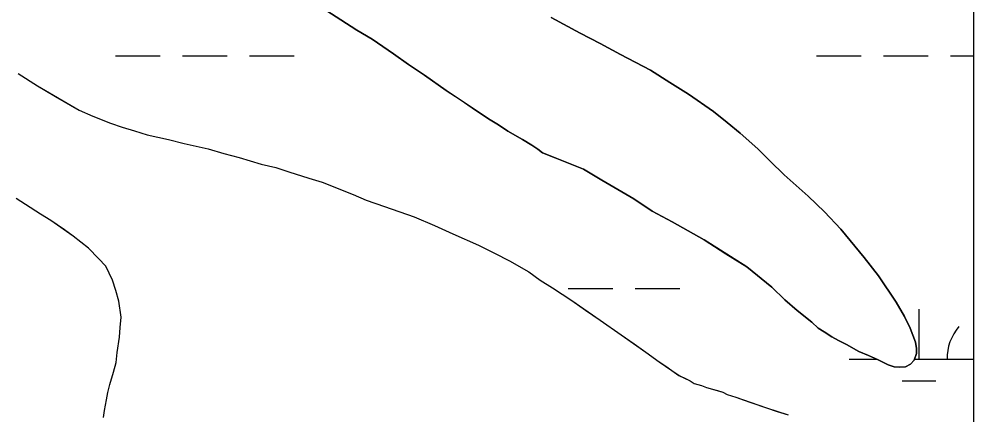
# Model space of a CAD drawing. Extents: x 3161564 to 3199464, y 849354 to 874788.
# Drawn here: x 3187794 to 3188477, y 860288 to 860571 of the extents above; entities that cross this region are included whole.
import ezdxf

# ---------------------------------------------------------------- set-up
doc = ezdxf.new("R2010")
doc.units = 0
for name, color, linetype in [('V-SITE-VEGE', 7, 'Continuous'), ('V-TOPO-SHOR', 7, 'Continuous'), ('V-WETL-SWMP', 7, 'Continuous')]:
    doc.layers.add(name, color=color, linetype=linetype)

msp = doc.modelspace()

# ---------------------------------------------------------------- linework, layer by layer
at = {"layer": 'V-SITE-VEGE'}
for points in [[(3188174.73, 860572.5), (3188195.48, 860561.25), (3188209.68, 860554), (3188224.24, 860546.02), (3188245.72, 860534.78), (3188273.03, 860517.72), (3188290.87, 860505.38), (3188300.7, 860497.4), (3188309.81, 860489.77), (3188322.56, 860478.52), (3188331.3, 860469.8), (3188341.5, 860460), (3188358.62, 860444.74), (3188370.27, 860433.49), (3188381.93, 860421.14), (3188398.7, 860400.79), (3188408.9, 860387.72), (3188421.66, 860368.82), (3188427.5, 860358.64), (3188431.51, 860350.28), (3188435.53, 860340.1), (3188436.26, 860335.74), (3188436.27, 860332.1), (3188434.46, 860327.37), (3188431.91, 860324.46), (3188428.28, 860322.64), (3188423.91, 860322.27), (3188420.28, 860322.62), (3188415.91, 860324.07), (3188408.27, 860327.7), (3188401.71, 860330.6), (3188394.8, 860333.5), (3188386.06, 860338.58), (3188380.24, 860341.48), (3188375.5, 860344.02), (3188370.04, 860347.64), (3188365.67, 860350.19), (3188361.3, 860354.54), (3188350.74, 860362.89), (3188342, 860370.52), (3188332.53, 860379.6), (3188314.68, 860394.12), (3188284.1, 860413.35), (3188261.16, 860426.4), (3188246.97, 860434.02), (3188233.86, 860442.73), (3188210.92, 860456.16), (3188197.81, 860464.14), (3188168.33, 860475.73), (3188165.06, 860478.27), (3188160.69, 860481.18), (3188154.13, 860485.17), (3188143.58, 860491.33), (3188137.02, 860495.69), (3188129.74, 860500.04), (3188118.09, 860508.03), (3188099.52, 860520.36), (3188083.86, 860531.25), (3188072.57, 860538.87), (3188046.36, 860557.02), (3188035.43, 860563.55), (3187996.11, 860588.95)], [(3187792.94, 860532.48), (3187806.78, 860523.77), (3187836.63, 860506.36), (3187846.46, 860502), (3187859.2, 860496.93), (3187867.57, 860494.04), (3187876.3, 860491.51), (3187885.4, 860488.61), (3187900.68, 860485.36), (3187911.96, 860482.46), (3187929.06, 860478.49), (3187940.35, 860475.24), (3187951.26, 860472.34), (3187966.91, 860467.64), (3187977.46, 860465.11), (3187986.92, 860462.21), (3188001.12, 860457.51), (3188010.58, 860454.61), (3188032.78, 860445.91), (3188042.24, 860441.93), (3188055.34, 860437.22), (3188076.45, 860429.98), (3188091.01, 860423.82), (3188104.12, 860417.65), (3188122.68, 860409.68), (3188133.96, 860403.88), (3188144.88, 860398.44), (3188158.72, 860390.46), (3188166.73, 860384.65), (3188175.47, 860379.21), (3188189.3, 860370.13), (3188209.69, 860355.98), (3188224.62, 860345.46), (3188242.47, 860333.12), (3188251.93, 860326.22), (3188261.04, 860320.05), (3188266.13, 860316.42), (3188274.14, 860312.43), (3188277.06, 860310.62), (3188282.15, 860309.17), (3188285.79, 860307.72), (3188290.16, 860306.64), (3188297.43, 860304.46), (3188300.71, 860302.65), (3188306.9, 860300.84), (3188328.73, 860293.24), (3188344.38, 860288.17)], [(3187854.07, 860286.32), (3187854.79, 860291.41), (3187856.23, 860299.06), (3187857.31, 860304.15), (3187858.76, 860309.97), (3187861.29, 860318.7), (3187863.1, 860325.62), (3187863.81, 860332.9), (3187865.62, 860343.81), (3187865.97, 860350.72), (3187866.69, 860358), (3187865.21, 860369.63), (3187863.02, 860377.27), (3187860.46, 860384.54), (3187855.72, 860394.72), (3187850.62, 860400.17), (3187843.33, 860407.43), (3187832.41, 860416.14), (3187816.39, 860427.39), (3187809.1, 860431.75), (3187798.18, 860438.64), (3187791.62, 860443)]]:
    msp.add_lwpolyline(points, dxfattribs=at)
at = {"layer": 'V-TOPO-SHOR'}
for points in [[(3188007.4, 860581.69), (3188024.15, 860570.81), (3188035.43, 860563.55), (3188046.36, 860557.02), (3188061.65, 860546.5), (3188072.57, 860538.87), (3188083.86, 860531.25), (3188099.52, 860520.36), (3188109.35, 860513.83), (3188118.09, 860508.03), (3188129.74, 860500.04), (3188137.02, 860495.69), (3188143.58, 860491.33), (3188154.13, 860485.17), (3188160.69, 860481.18), (3188165.06, 860478.27), (3188168.33, 860475.73), (3188177.43, 860472.11), (3188197.81, 860464.14), (3188210.92, 860456.16), (3188233.86, 860442.73), (3188246.97, 860434.02), (3188261.16, 860426.41), (3188284.1, 860413.35), (3188299.75, 860403.55), (3188314.68, 860394.12), (3188332.53, 860379.6), (3188342, 860370.52), (3188350.74, 860362.89), (3188361.3, 860354.54), (3188365.67, 860350.18), (3188370.04, 860347.64), (3188375.5, 860344.02), (3188380.24, 860341.48), (3188386.06, 860338.58), (3188394.8, 860333.5)], [(3188394.8, 860333.5), (3188401.71, 860330.6), (3188408.27, 860327.7), (3188415.91, 860324.07), (3188420.28, 860322.62), (3188423.91, 860322.27), (3188428.28, 860322.64), (3188431.91, 860324.46), (3188434.46, 860327.37), (3188436.27, 860332.1), (3188436.26, 860335.74), (3188435.53, 860340.11), (3188431.51, 860350.28), (3188427.5, 860358.64), (3188421.66, 860368.82), (3188408.9, 860387.72), (3188398.7, 860400.79), (3188381.93, 860421.14), (3188370.27, 860433.49), (3188358.62, 860444.74), (3188341.5, 860460), (3188331.3, 860469.8), (3188322.56, 860478.52), (3188309.81, 860489.77), (3188300.7, 860497.4), (3188290.87, 860505.38), (3188273.03, 860517.72), (3188259.55, 860526.07), (3188245.72, 860534.78), (3188224.24, 860546.02), (3188209.68, 860554), (3188195.48, 860561.25), (3188174.73, 860572.5)], [(3187792.94, 860532.48), (3187806.78, 860523.77), (3187819.88, 860516.15), (3187836.63, 860506.36), (3187846.46, 860502), (3187859.2, 860496.93), (3187867.57, 860494.04), (3187876.3, 860491.5), (3187885.4, 860488.61), (3187900.68, 860485.36), (3187911.96, 860482.46)], [(3187911.96, 860482.46), (3187929.06, 860478.49), (3187940.35, 860475.24), (3187951.26, 860472.34), (3187966.91, 860467.64), (3187977.46, 860465.11), (3187986.92, 860462.21), (3188001.12, 860457.51), (3188010.58, 860454.61), (3188018.95, 860451.35), (3188032.78, 860445.91), (3188042.24, 860441.93), (3188055.34, 860437.22), (3188076.45, 860429.98), (3188091.01, 860423.82), (3188104.12, 860417.65), (3188122.68, 860409.68), (3188133.96, 860403.88), (3188144.88, 860398.44), (3188158.72, 860390.46), (3188166.73, 860384.65), (3188175.47, 860379.21), (3188189.3, 860370.13), (3188199.13, 860363.24), (3188209.69, 860355.98), (3188224.62, 860345.46), (3188234.09, 860338.92), (3188242.47, 860333.12), (3188251.93, 860326.22), (3188256.67, 860322.95), (3188261.04, 860320.05), (3188266.13, 860316.42), (3188269.78, 860314.61), (3188274.14, 860312.43), (3188277.06, 860310.62), (3188282.15, 860309.17), (3188285.79, 860307.72), (3188290.16, 860306.64), (3188293.8, 860305.55), (3188297.43, 860304.46), (3188300.71, 860302.65), (3188306.9, 860300.84), (3188311.99, 860299.03), (3188318.18, 860296.86), (3188328.73, 860293.24), (3188336.38, 860290.7), (3188344.38, 860288.17)], [(3187854.07, 860286.32), (3187854.79, 860291.41), (3187856.23, 860299.06), (3187857.31, 860304.15), (3187858.76, 860309.97), (3187861.29, 860318.7), (3187863.1, 860325.62), (3187863.81, 860332.9), (3187865.62, 860343.81), (3187865.97, 860350.72), (3187866.69, 860358), (3187865.21, 860369.63), (3187863.02, 860377.27), (3187860.46, 860384.54), (3187855.72, 860394.72), (3187850.62, 860400.17), (3187843.33, 860407.43), (3187837.87, 860411.79), (3187832.41, 860416.14), (3187826.22, 860420.5), (3187816.38, 860427.39), (3187809.1, 860431.75), (3187798.18, 860438.64), (3187791.62, 860443)]]:
    msp.add_lwpolyline(points, dxfattribs=at)
at = {"layer": 'V-WETL-SWMP'}
for p, q in [((3188477.25, 860211.88), (3188477.25, 860602.6)), ((3188024.15, 860570.81), (3188007.4, 860581.69)), ((3188035.43, 860563.55), (3188024.15, 860570.81)), ((3188174.73, 860572.5), (3188195.48, 860561.25)), ((3188046.36, 860557.02), (3188035.43, 860563.55)), ((3188195.48, 860561.25), (3188209.68, 860554)), ((3188061.65, 860546.5), (3188046.36, 860557.02)), ((3188209.68, 860554), (3188224.24, 860546.02)), ((3187862.68, 860545.19), (3187894.68, 860545.19)), ((3187910.68, 860545.19), (3187942.68, 860545.19)), ((3187958.68, 860545.19), (3187990.68, 860545.19)), ((3188072.57, 860538.87), (3188061.65, 860546.5)), ((3188224.24, 860546.02), (3188245.72, 860534.78)), ((3188364.59, 860545.19), (3188396.59, 860545.19)), ((3188412.59, 860545.19), (3188444.59, 860545.19)), ((3188460.59, 860545.19), (3188477.25, 860545.19)), ((3188083.86, 860531.25), (3188072.57, 860538.87)), ((3188245.72, 860534.78), (3188259.56, 860526.07)), ((3187792.94, 860532.48), (3187806.78, 860523.77)), ((3188099.52, 860520.37), (3188083.86, 860531.25)), ((3187806.78, 860523.77), (3187819.88, 860516.15)), ((3188118.09, 860508.03), (3188099.52, 860520.37)), ((3188259.56, 860526.07), (3188273.03, 860517.72)), ((3187819.88, 860516.15), (3187836.63, 860506.36)), ((3188273.03, 860517.72), (3188290.87, 860505.38)), ((3187836.63, 860506.36), (3187846.46, 860502.01)), ((3188129.74, 860500.04), (3188118.09, 860508.03)), ((3187846.46, 860502.01), (3187859.2, 860496.93)), ((3188137.02, 860495.69), (3188129.74, 860500.04)), ((3188290.87, 860505.38), (3188300.7, 860497.4)), ((3187859.2, 860496.93), (3187867.57, 860494.04)), ((3187867.57, 860494.04), (3187876.3, 860491.5)), ((3188143.58, 860491.33), (3188137.02, 860495.69)), ((3188300.7, 860497.4), (3188309.81, 860489.77)), ((3187876.3, 860491.5), (3187885.4, 860488.61)), ((3187885.4, 860488.61), (3187900.68, 860485.36)), ((3188154.13, 860485.17), (3188143.58, 860491.33)), ((3188309.81, 860489.77), (3188322.56, 860478.52)), ((3187900.68, 860485.36), (3187911.96, 860482.47)), ((3187911.96, 860482.47), (3187929.06, 860478.49)), ((3188160.69, 860481.18), (3188154.13, 860485.17)), ((3188165.06, 860478.27), (3188160.69, 860481.18)), ((3187929.06, 860478.49), (3187940.34, 860475.23)), ((3187940.34, 860475.23), (3187951.26, 860472.34)), ((3187951.26, 860472.34), (3187966.91, 860467.64)), ((3188168.33, 860475.73), (3188165.06, 860478.27)), ((3188177.43, 860472.11), (3188168.33, 860475.73)), ((3188197.81, 860464.14), (3188177.43, 860472.11)), ((3188322.56, 860478.52), (3188331.3, 860469.8)), ((3187966.91, 860467.64), (3187977.46, 860465.11)), ((3188331.3, 860469.8), (3188341.5, 860460)), ((3187977.46, 860465.11), (3187986.92, 860462.21)), ((3187986.92, 860462.21), (3188001.12, 860457.51)), ((3188210.92, 860456.16), (3188197.81, 860464.14)), ((3188341.5, 860460), (3188358.62, 860444.74)), ((3188001.12, 860457.51), (3188010.58, 860454.61)), ((3188010.58, 860454.61), (3188018.95, 860451.35)), ((3188233.86, 860442.73), (3188210.92, 860456.16)), ((3188018.95, 860451.35), (3188032.78, 860445.91)), ((3188032.78, 860445.91), (3188042.24, 860441.93)), ((3188358.62, 860444.74), (3188370.27, 860433.49)), ((3187798.18, 860438.64), (3187791.62, 860443)), ((3187809.1, 860431.75), (3187798.18, 860438.64)), ((3188042.24, 860441.93), (3188055.34, 860437.22)), ((3188246.97, 860434.02), (3188233.86, 860442.73)), ((3187816.38, 860427.39), (3187809.1, 860431.75)), ((3188055.34, 860437.22), (3188076.45, 860429.98)), ((3188261.16, 860426.41), (3188246.97, 860434.02)), ((3188370.27, 860433.49), (3188381.93, 860421.14)), ((3187826.21, 860420.5), (3187816.38, 860427.39)), ((3188076.45, 860429.98), (3188091.01, 860423.82)), ((3188284.1, 860413.35), (3188261.16, 860426.41)), ((3187832.41, 860416.14), (3187826.21, 860420.5)), ((3188091.01, 860423.82), (3188104.12, 860417.65)), ((3188104.12, 860417.65), (3188122.68, 860409.68)), ((3188381.93, 860421.14), (3188398.7, 860400.79)), ((3187843.33, 860407.43), (3187832.41, 860416.14)), ((3188299.75, 860403.55), (3188284.1, 860413.35)), ((3187850.62, 860400.17), (3187843.33, 860407.43)), ((3188122.68, 860409.68), (3188133.96, 860403.88)), ((3188133.96, 860403.88), (3188144.88, 860398.44)), ((3187855.72, 860394.72), (3187850.62, 860400.17)), ((3188144.88, 860398.44), (3188158.72, 860390.46)), ((3188314.68, 860394.12), (3188299.75, 860403.55)), ((3188398.7, 860400.79), (3188408.9, 860387.72)), ((3187860.46, 860384.54), (3187855.72, 860394.72)), ((3188158.72, 860390.46), (3188166.73, 860384.65)), ((3188332.53, 860379.6), (3188314.68, 860394.12)), ((3187863.02, 860377.27), (3187860.46, 860384.54)), ((3188166.73, 860384.65), (3188175.47, 860379.21)), ((3188408.9, 860387.72), (3188421.66, 860368.82)), ((3187865.21, 860369.63), (3187863.02, 860377.27)), ((3188175.47, 860379.21), (3188189.3, 860370.13)), ((3188186.68, 860378.69), (3188218.68, 860378.69)), ((3188234.68, 860378.69), (3188266.68, 860378.69)), ((3188342, 860370.52), (3188332.53, 860379.6)), ((3187866.69, 860358), (3187865.21, 860369.63)), ((3188189.3, 860370.13), (3188199.14, 860363.24)), ((3188350.74, 860362.89), (3188342, 860370.52)), ((3188199.14, 860363.24), (3188209.69, 860355.98)), ((3188361.3, 860354.54), (3188350.74, 860362.89)), ((3188421.66, 860368.82), (3188427.5, 860358.65)), ((3188438, 860327.95), (3188438, 860363.95)), ((3187865.97, 860350.72), (3187866.69, 860358)), ((3188209.69, 860355.98), (3188224.62, 860345.46)), ((3188427.5, 860358.65), (3188431.51, 860350.29)), ((3187865.62, 860343.81), (3187865.97, 860350.72)), ((3188365.67, 860350.18), (3188361.3, 860354.54)), ((3188370.04, 860347.64), (3188365.67, 860350.18)), ((3188431.51, 860350.29), (3188435.53, 860340.11)), ((3187863.81, 860332.89), (3187865.62, 860343.81)), ((3188224.62, 860345.46), (3188234.09, 860338.92)), ((3188375.5, 860344.02), (3188370.04, 860347.64)), ((3188380.24, 860341.48), (3188375.5, 860344.02)), ((3188234.09, 860338.92), (3188242.47, 860333.12)), ((3188386.06, 860338.58), (3188380.24, 860341.48)), ((3188394.8, 860333.5), (3188386.06, 860338.58)), ((3188435.53, 860340.11), (3188436.26, 860335.74)), ((3188436.26, 860335.74), (3188436.27, 860332.11)), ((3187863.1, 860325.62), (3187863.81, 860332.89)), ((3188242.47, 860333.12), (3188251.93, 860326.22)), ((3188401.71, 860330.6), (3188394.8, 860333.5)), ((3188408.27, 860327.7), (3188401.71, 860330.6)), ((3188436.27, 860332.11), (3188434.46, 860327.37)), ((3187861.29, 860318.7), (3187863.1, 860325.62)), ((3188251.93, 860326.22), (3188256.67, 860322.95)), ((3188256.67, 860322.95), (3188261.04, 860320.05)), ((3188388, 860327.95), (3188407.69, 860327.95)), ((3188415.91, 860324.07), (3188408.27, 860327.7)), ((3188420.28, 860322.62), (3188415.91, 860324.07)), ((3188423.92, 860322.27), (3188420.28, 860322.62)), ((3188428.28, 860322.64), (3188423.92, 860322.27)), ((3188431.91, 860324.46), (3188428.28, 860322.64)), ((3188434.46, 860327.37), (3188431.91, 860324.46)), ((3188434.68, 860327.95), (3188477.25, 860327.95)), ((3187858.76, 860309.97), (3187861.29, 860318.7)), ((3188261.04, 860320.05), (3188266.14, 860316.42)), ((3188266.14, 860316.42), (3188274.14, 860312.43)), ((3187857.31, 860304.15), (3187858.76, 860309.97)), ((3188274.14, 860312.43), (3188277.06, 860310.62)), ((3188277.06, 860310.62), (3188282.15, 860309.17)), ((3188282.15, 860309.17), (3188285.79, 860307.72)), ((3188426, 860312.52), (3188450, 860312.52)), ((3187856.23, 860299.06), (3187857.31, 860304.15)), ((3188285.79, 860307.72), (3188290.16, 860306.64)), ((3188290.16, 860306.64), (3188297.44, 860304.47)), ((3188297.44, 860304.47), (3188300.71, 860302.65)), ((3188300.71, 860302.65), (3188306.9, 860300.84)), ((3187854.79, 860291.41), (3187856.23, 860299.06)), ((3188306.9, 860300.84), (3188311.99, 860299.03)), ((3188311.99, 860299.03), (3188318.18, 860296.86)), ((3188318.18, 860296.86), (3188328.73, 860293.24)), ((3187854.07, 860286.32), (3187854.79, 860291.41)), ((3188328.73, 860293.24), (3188336.38, 860290.7)), ((3188336.38, 860290.7), (3188344.38, 860288.17))]:
    msp.add_line(p, q, dxfattribs=at)
msp.add_arc((3188493.24, 860328.43), 35.25, 139.22818, 180.77184, dxfattribs=at)

doc.saveas('drawing.dxf')
